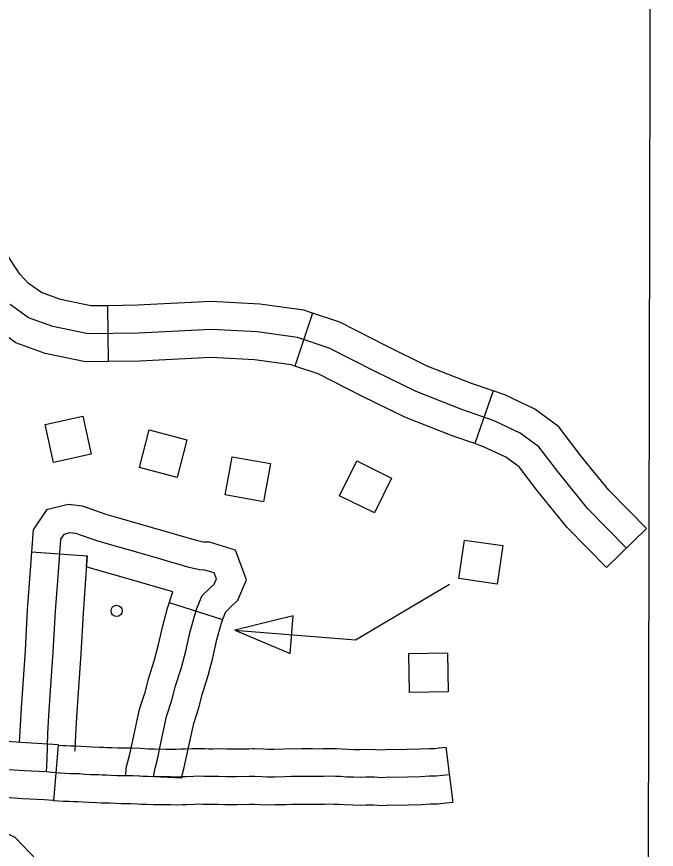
# Model space of a CAD drawing. Extents: x -19 to 366, y -4 to 359.
# Drawn here: x 139.0824 to 139.4074, y 194.3575 to 194.7808 of the extents above; entities that cross this region are included whole.
import ezdxf

# ---------------------------------------------------------------- set-up
doc = ezdxf.new("R2010")
doc.units = 0
for name, color, linetype in [('Level 31', 7, 'Continuous'), ('Level 32', 7, 'Continuous'), ('Level 35', 7, 'Continuous'), ('Level 56', 7, 'Continuous'), ('Level 60', 7, 'Continuous'), ('Level 63', 7, 'Continuous')]:
    doc.layers.add(name, color=color, linetype=linetype)

msp = doc.modelspace()

# ---------------------------------------------------------------- linework, layer by layer
at = {"layer": 'Level 31'}
for p, q in [((139.10121, 194.38219), (139.10369, 194.41049)), ((139.30052, 194.40947), (139.304, 194.38128)), ((139.20257, 194.38024), (139.20257, 194.38024))]:
    msp.add_line(p, q, dxfattribs=at)
for points in [[(139.09742, 194.39682), (139.08616, 194.39734), (139.07602, 194.39805), (139.06959, 194.39866), (139.06054, 194.39949), (139.05153, 194.40063), (139.04258, 194.40207), (139.03367, 194.40381), (139.02482, 194.40585), (139.02275, 194.40637), (139.0177, 194.40732), (139.01273, 194.40856), (139.00786, 194.41009), (139.00306, 194.41192), (138.99841, 194.41402), (138.99489, 194.41583), (138.98155, 194.42717), (138.96363, 194.44265), (138.95575, 194.44966)], [(139.10369, 194.41049), (139.10346, 194.41051), (139.09843, 194.41099), (139.08699, 194.41153), (139.07718, 194.41221), (139.0709, 194.4128), (139.06209, 194.41362), (139.05355, 194.4147), (139.04507, 194.41606), (139.03662, 194.41771), (139.02815, 194.41966), (139.0258, 194.42025), (139.02074, 194.4212), (139.01659, 194.42224), (139.01251, 194.42352), (139.00902, 194.42485)], [(139.10369, 194.41049), (139.10584, 194.41031), (139.1077, 194.41017), (139.10982, 194.41011), (139.11199, 194.41006), (139.11507, 194.40996), (139.11802, 194.40972), (139.12044, 194.40957), (139.12446, 194.40947), (139.12641, 194.40932), (139.12814, 194.40931), (139.13079, 194.40926), (139.13373, 194.40909), (139.13616, 194.40905), (139.1382, 194.40898), (139.14083, 194.409), (139.14524, 194.40882), (139.14722, 194.40869), (139.14932, 194.40862), (139.15244, 194.40849), (139.15799, 194.40844), (139.16071, 194.40845), (139.16339, 194.4084), (139.16581, 194.4085), (139.16804, 194.40855), (139.17167, 194.40866), (139.17501, 194.4088), (139.17805, 194.40865), (139.17993, 194.40862), (139.1822, 194.40861), (139.18493, 194.40873), (139.18923, 194.40851), (139.19145, 194.40847), (139.19365, 194.40854), (139.20027, 194.40862), (139.20216, 194.40864)], [(139.20216, 194.40864), (139.2034, 194.40866), (139.20776, 194.40854), (139.21001, 194.40838), (139.21315, 194.40841), (139.21826, 194.40849), (139.2218, 194.40865), (139.22458, 194.4086), (139.22715, 194.40868), (139.22969, 194.40869), (139.23265, 194.40869), (139.23551, 194.40863), (139.23793, 194.40869), (139.24124, 194.4088), (139.24472, 194.40866), (139.24765, 194.40862), (139.25056, 194.40838), (139.2539, 194.40827), (139.25682, 194.40822), (139.25969, 194.4083), (139.26468, 194.40829), (139.26798, 194.4081), (139.2716, 194.40832), (139.27621, 194.40824), (139.28058, 194.40838), (139.28713, 194.40856), (139.29186, 194.40878), (139.29479, 194.40878), (139.29715, 194.40906), (139.30052, 194.40947)], [(139.10121, 194.38219), (139.10089, 194.38222), (139.09642, 194.38264), (139.08533, 194.38316), (139.07487, 194.3839), (139.06827, 194.38451), (139.05899, 194.38537), (139.04951, 194.38657), (139.04009, 194.38809), (139.03072, 194.38991), (139.02149, 194.39204), (139.01969, 194.39249), (139.01466, 194.39344), (139.00887, 194.39489), (139.0032, 194.39667), (138.99892, 194.3983)], [(139.15209, 194.39429), (139.1488, 194.39442), (139.14652, 194.3945), (139.14448, 194.39463), (139.14059, 194.3948), (139.13803, 194.39477), (139.1358, 194.39485), (139.1332, 194.39489), (139.13026, 194.39506), (139.12796, 194.3951), (139.12583, 194.39512), (139.12374, 194.39528), (139.11983, 194.39538), (139.11703, 194.39555), (139.11427, 194.39577), (139.11159, 194.39586), (139.10944, 194.39591), (139.10697, 194.39598), (139.10472, 194.39615), (139.10217, 194.39637), (139.09742, 194.39682)], [(139.30226, 194.39538), (139.29884, 194.39495), (139.29561, 194.39458), (139.2922, 194.39458), (139.28766, 194.39436), (139.28101, 194.39418), (139.27632, 194.39403), (139.27189, 194.39411), (139.26801, 194.39387), (139.26427, 194.39408), (139.25986, 194.3941), (139.2569, 194.39402), (139.25356, 194.39407), (139.24974, 194.39419), (139.24697, 194.39442), (139.24434, 194.39446), (139.24118, 194.39459), (139.23834, 194.39449), (139.23555, 194.39442), (139.23252, 194.39448), (139.2297, 194.39448), (139.22738, 194.39448), (139.22468, 194.3944), (139.222, 194.39444), (139.21869, 194.39429), (139.21334, 194.39421), (139.2096, 194.39417), (139.20706, 194.39435), (139.20329, 194.39445), (139.20045, 194.39441), (139.19396, 194.39434), (139.19155, 194.39426), (139.18873, 194.39431), (139.18489, 194.39451), (139.1825, 194.3944), (139.1798, 194.39441), (139.17757, 194.39445), (139.17494, 194.39458), (139.17219, 194.39447), (139.16843, 194.39435), (139.16625, 194.3943), (139.16353, 194.39419), (139.1606, 194.39425), (139.15794, 194.39424), (139.15209, 194.39429)], [(139.20257, 194.38024), (139.20063, 194.38021), (139.19427, 194.38014), (139.19165, 194.38005), (139.18823, 194.38012), (139.18484, 194.38029), (139.1828, 194.3802), (139.17967, 194.38021), (139.17709, 194.38025), (139.17487, 194.38036), (139.17272, 194.38027), (139.16883, 194.38015), (139.1667, 194.3801), (139.16368, 194.37998), (139.16048, 194.38004), (139.1579, 194.38003), (139.15175, 194.38009), (139.14827, 194.38023), (139.14582, 194.38031), (139.14372, 194.38045), (139.14035, 194.38059), (139.13787, 194.38057), (139.13545, 194.38065), (139.13266, 194.3807), (139.12972, 194.38087), (139.12778, 194.3809), (139.12524, 194.38092), (139.12302, 194.38109), (139.11921, 194.38119), (139.11603, 194.38138), (139.11347, 194.38159), (139.1112, 194.38166), (139.10905, 194.38171), (139.10624, 194.3818), (139.10359, 194.38198), (139.10121, 194.38219)], [(139.304, 194.38128), (139.30053, 194.38085), (139.29643, 194.38037), (139.29254, 194.38037), (139.28819, 194.38016), (139.28143, 194.37999), (139.27643, 194.37982), (139.27219, 194.37989), (139.26805, 194.37965), (139.26385, 194.37988), (139.26003, 194.37989), (139.25699, 194.37981), (139.25322, 194.37987), (139.24893, 194.38001), (139.24629, 194.38023), (139.24395, 194.38026), (139.24112, 194.38037), (139.23875, 194.38029), (139.23559, 194.38022), (139.23238, 194.38028), (139.22971, 194.38028), (139.22761, 194.38027), (139.22478, 194.38019), (139.22221, 194.38023), (139.21912, 194.38009), (139.21353, 194.38001), (139.20919, 194.37996), (139.20636, 194.38015), (139.20319, 194.38025), (139.20257, 194.38024)]]:
    msp.add_lwpolyline(points, dxfattribs=at)
at = {"layer": 'Level 32'}
for p, q in [((139.12849, 194.63384), (139.12884, 194.60543)), ((139.2327, 194.63005), (139.22372, 194.6031)), ((139.32455, 194.59053), (139.31526, 194.56369)), ((139.40239, 194.52057), (139.38214, 194.50065)), ((139.08989, 194.50872), (139.11823, 194.50665)), ((139.18706, 194.4742), (139.15999, 194.48283)), ((139.16628, 194.39363), (139.1379, 194.39496))]:
    msp.add_line(p, q, dxfattribs=at)
for points in [[(139.12849, 194.63384), (139.12014, 194.63374), (139.10465, 194.637), (139.09505, 194.64045), (139.08831, 194.64517), (139.08393, 194.64977), (139.07863, 194.65811), (139.07286, 194.67123), (139.07182, 194.67768)], [(139.12884, 194.60543), (139.11735, 194.60529), (139.09688, 194.6096), (139.08187, 194.615), (139.06969, 194.62353), (139.06144, 194.63219), (139.0535, 194.64469), (139.04539, 194.66312), (139.04377, 194.67315)], [(139.2327, 194.63005), (139.22831, 194.63151), (139.20592, 194.63461), (139.18123, 194.63595), (139.14385, 194.63403), (139.12849, 194.63384)], [(139.39227, 194.51061), (139.37271, 194.5305), (139.35788, 194.54881), (139.34779, 194.56207), (139.33832, 194.56901), (139.32507, 194.57532), (139.30867, 194.581), (139.28532, 194.59016), (139.26418, 194.60058), (139.24115, 194.61225), (139.22506, 194.61762), (139.20456, 194.62046), (139.18121, 194.62172), (139.1443, 194.61983), (139.11875, 194.61952), (139.10076, 194.6233), (139.08846, 194.62772), (139.079, 194.63435)], [(139.32455, 194.59053), (139.31358, 194.59433), (139.29106, 194.60316), (139.27054, 194.61328), (139.24664, 194.6254), (139.2327, 194.63005)], [(139.22372, 194.6031), (139.22181, 194.60373), (139.2032, 194.60631), (139.18119, 194.6075), (139.14475, 194.60563), (139.12884, 194.60543)], [(139.31526, 194.56369), (139.30375, 194.56768), (139.27958, 194.57715), (139.25783, 194.58787), (139.23566, 194.59911), (139.22372, 194.6031)], [(139.40239, 194.52057), (139.38332, 194.53997), (139.36905, 194.55758), (139.35784, 194.5723), (139.34564, 194.58126), (139.33047, 194.58849), (139.32455, 194.59053)], [(139.38214, 194.50065), (139.3621, 194.52103), (139.34671, 194.54003), (139.33773, 194.55183), (139.331, 194.55676), (139.31967, 194.56216), (139.31526, 194.56369)], [(139.18978, 194.4793), (139.19031, 194.47982), (139.19469, 194.48413), (139.19916, 194.49451), (139.19361, 194.50955), (139.18037, 194.51354), (139.17717, 194.51364), (139.17368, 194.51446), (139.15144, 194.52092), (139.12784, 194.52769), (139.11574, 194.53183), (139.10852, 194.53281), (139.0975, 194.53002), (139.09071, 194.51991), (139.08989, 194.50872)], [(139.15209, 194.39429), (139.15221, 194.39675), (139.15376, 194.40249), (139.15586, 194.41222), (139.15858, 194.42506), (139.16125, 194.43335), (139.16311, 194.44065), (139.1661, 194.44988), (139.16827, 194.45823), (139.17038, 194.4676), (139.17271, 194.47595), (139.17399, 194.47996), (139.17671, 194.48642), (139.18039, 194.48998), (139.18274, 194.49229), (139.18387, 194.49492), (139.18273, 194.49799), (139.17805, 194.4994), (139.1753, 194.49949), (139.17007, 194.50071), (139.14749, 194.50728), (139.12358, 194.51414), (139.11245, 194.51794), (139.10934, 194.51836), (139.10626, 194.51758), (139.10461, 194.51512), (139.10338, 194.49835), (139.10192, 194.47847), (139.10081, 194.45767), (139.09878, 194.42829), (139.09809, 194.41653), (139.09764, 194.40289), (139.09742, 194.39682)], [(139.08989, 194.50872), (139.08921, 194.49939), (139.08774, 194.47937), (139.08663, 194.45853), (139.0846, 194.42919), (139.08357, 194.41169)], [(139.11823, 194.50665), (139.11755, 194.49731), (139.11609, 194.47757), (139.11499, 194.4568), (139.11295, 194.42738), (139.11228, 194.41589), (139.112, 194.40742)], [(139.16175, 194.48834), (139.14355, 194.49363), (139.11932, 194.50058), (139.11782, 194.50109), (139.11823, 194.50665)], [(139.1379, 194.39496), (139.13809, 194.39897), (139.13996, 194.40585), (139.14197, 194.41519), (139.14484, 194.42871), (139.14759, 194.43729), (139.14946, 194.4446), (139.15246, 194.45386), (139.15446, 194.46157), (139.1566, 194.47107), (139.1591, 194.48002), (139.16175, 194.48834)], [(139.16628, 194.39363), (139.16632, 194.39454), (139.16757, 194.39913), (139.16976, 194.40925), (139.17233, 194.42141), (139.1749, 194.42942), (139.17676, 194.4367), (139.17975, 194.4459), (139.18208, 194.45488), (139.18416, 194.46413), (139.18632, 194.47188), (139.18733, 194.47504), (139.18867, 194.47823), (139.18978, 194.4793)]]:
    msp.add_lwpolyline(points, dxfattribs=at)
at = {"layer": 'Level 35'}
msp.add_lwpolyline([(139.09278, 194.35185), (139.08162, 194.36342), (139.06637, 194.37113), (139.05421, 194.3751), (139.01972, 194.38134), (139.00234, 194.38105), (138.98636, 194.38723), (138.97406, 194.39916), (138.95988, 194.41068), (138.91404, 194.43854)], dxfattribs=at)
at = {"layer": 'Level 56'}
for points in [[(139.12031, 194.55836), (139.10106, 194.55412), (139.09681, 194.57343), (139.11606, 194.57767)], [(139.16884, 194.56563), (139.16385, 194.54656), (139.14472, 194.55157), (139.14972, 194.57064)], [(139.20774, 194.53407), (139.18835, 194.53759), (139.19188, 194.55704), (139.21128, 194.55352)], [(139.2729, 194.54613), (139.26415, 194.52847), (139.24643, 194.53725), (139.25518, 194.55491)], [(139.30707, 194.49519), (139.30992, 194.51469), (139.32948, 194.51184), (139.32663, 194.49233)], [(139.22133, 194.45694), (139.22287, 194.4762), (139.19321, 194.46888)], [(139.28192, 194.43723), (139.28158, 194.45694), (139.30134, 194.45729), (139.30169, 194.43758)]]:
    msp.add_lwpolyline(points, close=True, dxfattribs=at)
msp.add_lwpolyline([(139.19321, 194.46888), (139.25449, 194.46398), (139.30229, 194.49219)], dxfattribs=at)
msp.add_circle((139.13316, 194.47869), 0.00284, dxfattribs=at)
at = {"layer": 'Level 60'}
for points in [[(146.77834, 1.69699), (146.57878, 10.31313), (146.37852, 18.92942), (146.17757, 27.54584), (145.97591, 36.16241), (145.77356, 44.77911), (145.57052, 53.39596), (145.36679, 62.01295), (145.16236, 70.63008), (144.95724, 79.24735), (144.75142, 87.86477), (144.54492, 96.48232), (144.33773, 105.10002), (144.12986, 113.71787), (143.92129, 122.33585), (143.71204, 130.95398), (143.5021, 139.57225), (143.29148, 148.19067), (143.08018, 156.80923), (142.8682, 165.42794), (142.65553, 174.04679), (142.44218, 182.66579), (142.22816, 191.28493), (142.01345, 199.90421), (141.79807, 208.52365), (141.58202, 217.14322), (141.36528, 225.76295), (141.14788, 234.38282), (140.9298, 243.00284), (140.71105, 251.623), (140.49162, 260.24332), (140.27153, 268.86377), (140.05077, 277.48438), (139.82934, 286.10514), (139.60724, 294.72604), (139.38447, 303.34709), (139.16105, 311.96829), (138.93695, 320.58964), (138.7122, 329.21114), (138.48678, 337.83278), (138.2607, 346.45458)], [(139.44064, 1.53154), (139.25106, 10.14733), (139.06082, 18.76327), (138.86992, 27.37935), (138.67836, 35.99557), (138.48613, 44.61194), (138.29325, 53.22845), (138.09971, 61.84511), (137.9055, 70.46191), (137.71065, 79.07885), (137.51513, 87.69595), (137.31896, 96.31318), (137.12214, 104.93057), (136.92466, 113.54809), (136.72653, 122.16577), (136.52775, 130.78359), (136.32832, 139.40156), (136.12824, 148.01968), (135.9275, 156.63794), (135.72612, 165.25636), (135.5241, 173.87492), (135.32143, 182.49362), (135.11811, 191.11248), (134.91415, 199.73149), (134.70954, 208.35064), (134.50429, 216.96995), (134.2984, 225.5894), (134.09187, 234.209), (133.8847, 242.82876), (133.6769, 251.44866), (133.46845, 260.06872), (133.25937, 268.68892), (133.04965, 277.30928), (132.8393, 285.92978), (132.62831, 294.55044), (132.41669, 303.17125), (132.20444, 311.79221), (131.99156, 320.41333), (131.77805, 329.0346), (131.56391, 337.65601), (131.34914, 346.27759)], [(0, 189.51617), (7.11214, 189.52059), (14.22427, 189.53386), (21.33637, 189.55597), (28.44845, 189.58693), (35.56048, 189.62672), (42.67245, 189.67537), (49.78436, 189.73285), (56.89619, 189.79918), (64.00793, 189.87436), (71.11958, 189.95838), (78.23111, 190.05124), (85.34253, 190.15294), (92.45381, 190.26349), (99.56495, 190.38288), (106.67593, 190.51112), (113.78675, 190.6482), (120.89739, 190.79412), (128.00785, 190.94888), (135.11811, 191.11248), (142.22816, 191.28493), (149.33799, 191.46621), (156.44759, 191.65634), (163.55694, 191.85531), (170.66605, 192.06312), (177.77489, 192.27977), (184.88345, 192.50526), (191.99173, 192.73959), (199.09971, 192.98276), (206.20739, 193.23477), (213.31474, 193.49561), (220.42177, 193.7653), (227.52845, 194.04382), (234.63479, 194.33118), (241.74076, 194.62738), (248.84635, 194.93241), (255.95157, 195.24628), (263.05638, 195.56898), (270.16079, 195.90052), (277.26478, 196.24089), (284.36834, 196.5901), (291.47147, 196.94814), (298.57414, 197.31501), (305.67635, 197.69072), (312.77809, 198.07525), (319.87934, 198.46862), (326.9801, 198.87082), (334.08035, 199.28185), (341.18009, 199.7017)]]:
    msp.add_spline(points, degree=3, dxfattribs=at)
at = {"layer": 'Level 63'}
msp.add_lwpolyline([(139.39691, 192.55137), (139.39916, 193.01408), (139.39918, 193.01861), (139.40311, 194.0054), (139.40283, 194.02364), (139.40489, 195.00522), (139.40486, 195.01798), (139.40149, 196.00809), (139.40143, 196.02666), (139.39674, 197.00568), (139.39669, 197.01653), (139.39179, 198.03814)], dxfattribs=at)

doc.saveas('drawing.dxf')
